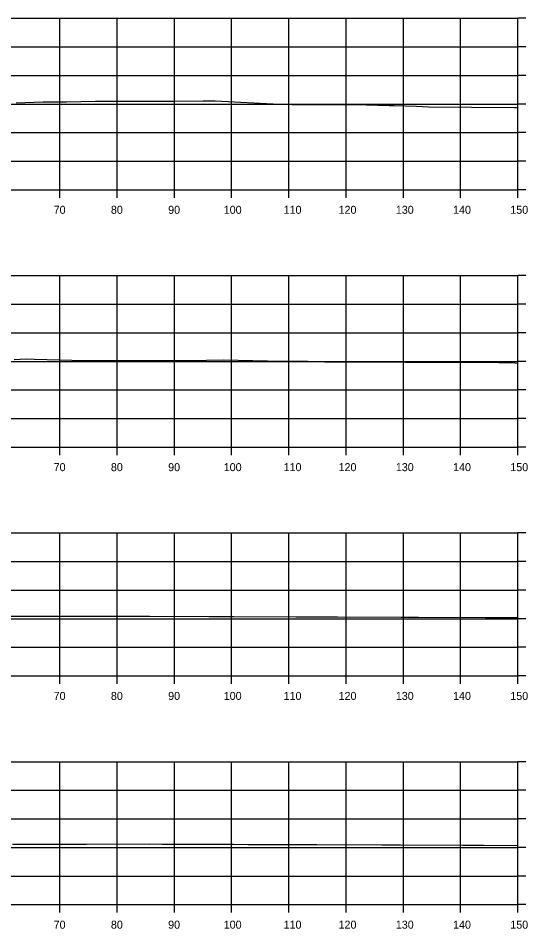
# Model space of a CAD drawing. Extents: x 1369627 to 1374022, y 380035 to 398173.
# Drawn here: x 1371601.6 to 1371690.6, y 385178.7 to 385337.9 of the extents above; entities that cross this region are included whole.
import ezdxf

# ---------------------------------------------------------------- set-up
doc = ezdxf.new("R2010")
doc.units = 0
for name, color, linetype in [('R_Axis', 7, 'Continuous'), ('R_Axis Annot', 7, 'Continuous'), ('R_Exist Surface', 7, 'Continuous'), ('R_Grid', 7, 'Continuous')]:
    doc.layers.add(name, color=color, linetype=linetype)

msp = doc.modelspace()

# ---------------------------------------------------------------- linework, layer by layer
at = {"layer": 'R_Axis'}
for p, q in [((1371688.85, 385307.87), (1371688.85, 385337.87)), ((1371690.25, 385337.87), (1371688.85, 385337.87)), ((1371690.25, 385332.87), (1371688.85, 385332.87)), ((1371690.25, 385327.87), (1371688.85, 385327.87)), ((1371690.25, 385322.87), (1371688.85, 385322.87)), ((1371690.25, 385317.87), (1371688.85, 385317.87)), ((1371690.25, 385312.87), (1371688.85, 385312.87)), ((1371388.85, 385307.87), (1371688.85, 385307.87)), ((1371608.85, 385306.47), (1371608.85, 385307.87)), ((1371618.85, 385306.47), (1371618.85, 385307.87)), ((1371628.85, 385306.47), (1371628.85, 385307.87)), ((1371638.85, 385306.47), (1371638.85, 385307.87)), ((1371648.85, 385306.47), (1371648.85, 385307.87)), ((1371658.85, 385306.47), (1371658.85, 385307.87)), ((1371668.85, 385306.47), (1371668.85, 385307.87)), ((1371678.85, 385306.47), (1371678.85, 385307.87)), ((1371688.85, 385306.47), (1371688.85, 385307.87)), ((1371690.25, 385307.87), (1371688.85, 385307.87)), ((1371688.85, 385262.87), (1371688.85, 385292.87)), ((1371690.25, 385292.87), (1371688.85, 385292.87)), ((1371690.25, 385287.87), (1371688.85, 385287.87)), ((1371690.25, 385282.87), (1371688.85, 385282.87)), ((1371690.25, 385277.87), (1371688.85, 385277.87)), ((1371690.25, 385272.87), (1371688.85, 385272.87)), ((1371690.25, 385267.87), (1371688.85, 385267.87)), ((1371388.85, 385262.87), (1371688.85, 385262.87)), ((1371608.85, 385261.47), (1371608.85, 385262.87)), ((1371618.85, 385261.47), (1371618.85, 385262.87)), ((1371628.85, 385261.47), (1371628.85, 385262.87)), ((1371638.85, 385261.47), (1371638.85, 385262.87)), ((1371648.85, 385261.47), (1371648.85, 385262.87)), ((1371658.85, 385261.47), (1371658.85, 385262.87)), ((1371668.85, 385261.47), (1371668.85, 385262.87)), ((1371678.85, 385261.47), (1371678.85, 385262.87)), ((1371688.85, 385261.47), (1371688.85, 385262.87)), ((1371690.25, 385262.87), (1371688.85, 385262.87)), ((1371688.85, 385222.87), (1371688.85, 385247.87)), ((1371690.25, 385247.87), (1371688.85, 385247.87)), ((1371690.25, 385242.87), (1371688.85, 385242.87)), ((1371690.25, 385237.87), (1371688.85, 385237.87)), ((1371690.25, 385232.87), (1371688.85, 385232.87)), ((1371690.25, 385227.87), (1371688.85, 385227.87)), ((1371388.85, 385222.87), (1371688.85, 385222.87)), ((1371608.85, 385221.47), (1371608.85, 385222.87)), ((1371618.85, 385221.47), (1371618.85, 385222.87)), ((1371628.85, 385221.47), (1371628.85, 385222.87)), ((1371638.85, 385221.47), (1371638.85, 385222.87)), ((1371648.85, 385221.47), (1371648.85, 385222.87)), ((1371658.85, 385221.47), (1371658.85, 385222.87)), ((1371668.85, 385221.47), (1371668.85, 385222.87)), ((1371678.85, 385221.47), (1371678.85, 385222.87)), ((1371688.85, 385221.47), (1371688.85, 385222.87)), ((1371690.25, 385222.87), (1371688.85, 385222.87)), ((1371688.85, 385182.87), (1371688.85, 385207.87)), ((1371690.25, 385207.87), (1371688.85, 385207.87)), ((1371690.25, 385202.87), (1371688.85, 385202.87)), ((1371690.25, 385197.87), (1371688.85, 385197.87)), ((1371690.25, 385192.87), (1371688.85, 385192.87)), ((1371690.25, 385187.87), (1371688.85, 385187.87)), ((1371388.85, 385182.87), (1371688.85, 385182.87)), ((1371608.85, 385181.47), (1371608.85, 385182.87)), ((1371618.85, 385181.47), (1371618.85, 385182.87)), ((1371628.85, 385181.47), (1371628.85, 385182.87)), ((1371638.85, 385181.47), (1371638.85, 385182.87)), ((1371648.85, 385181.47), (1371648.85, 385182.87)), ((1371658.85, 385181.47), (1371658.85, 385182.87)), ((1371668.85, 385181.47), (1371668.85, 385182.87)), ((1371678.85, 385181.47), (1371678.85, 385182.87)), ((1371688.85, 385181.47), (1371688.85, 385182.87)), ((1371690.25, 385182.87), (1371688.85, 385182.87))]:
    msp.add_line(p, q, dxfattribs=at)
at = {"layer": 'R_Exist Surface'}
for points in [[(1371601.2, 385323.08), (1371605.92, 385323.27), (1371609.98, 385323.25), (1371615.04, 385323.34), (1371622.47, 385323.39), (1371628.87, 385323.38), (1371633.88, 385323.42), (1371635.99, 385323.45), (1371647.2, 385322.84), (1371649.42, 385322.79), (1371651.8, 385322.78), (1371652.62, 385322.76), (1371654.04, 385322.77), (1371662.42, 385322.73), (1371666.38, 385322.62), (1371667.25, 385322.62), (1371671.16, 385322.47), (1371673.25, 385322.39), (1371688.26, 385322.26), (1371688.85, 385322.24)], [(1371600.86, 385278.22), (1371602.97, 385278.3), (1371604.37, 385278.28), (1371610.93, 385278.07), (1371613.89, 385278), (1371624, 385278), (1371630.58, 385278), (1371634.45, 385278.07), (1371637.41, 385278.13), (1371645.13, 385277.99), (1371652.16, 385277.88), (1371653.39, 385277.87), (1371655.12, 385277.8), (1371669.2, 385277.75), (1371671.45, 385277.74), (1371685.54, 385277.69), (1371688.34, 385277.61), (1371688.85, 385277.58)], [(1371599.36, 385233.29), (1371607.43, 385233.3), (1371611.94, 385233.3), (1371620.38, 385233.3), (1371624.52, 385233.31), (1371634.89, 385233.27), (1371639.16, 385233.26), (1371650.08, 385233.22), (1371653.82, 385233.21), (1371657.36, 385233.19), (1371668.48, 385233.16), (1371671.5, 385233.15), (1371683.14, 385233.11), (1371685.61, 385233.1), (1371688.85, 385233.08)], [(1371600.56, 385193.46), (1371611.92, 385193.47), (1371613.47, 385193.47), (1371624.52, 385193.48), (1371626.7, 385193.47), (1371639.11, 385193.42), (1371641.73, 385193.41), (1371653.71, 385193.37), (1371665.08, 385193.32), (1371668.32, 385193.31), (1371679.26, 385193.27), (1371682.93, 385193.26), (1371688.85, 385193.22)]]:
    msp.add_lwpolyline(points, dxfattribs=at)
at = {"layer": 'R_Grid'}
for p, q in [((1371388.85, 385337.87), (1371688.85, 385337.87)), ((1371608.85, 385307.87), (1371608.85, 385337.87)), ((1371618.85, 385307.87), (1371618.85, 385337.87)), ((1371628.85, 385307.87), (1371628.85, 385337.87)), ((1371638.85, 385307.87), (1371638.85, 385337.87)), ((1371648.85, 385307.87), (1371648.85, 385337.87)), ((1371658.85, 385307.87), (1371658.85, 385337.87)), ((1371668.85, 385307.87), (1371668.85, 385337.87)), ((1371678.85, 385307.87), (1371678.85, 385337.87)), ((1371688.85, 385307.87), (1371688.85, 385337.87)), ((1371388.85, 385332.87), (1371688.85, 385332.87)), ((1371388.85, 385327.87), (1371688.85, 385327.87)), ((1371388.85, 385322.87), (1371688.85, 385322.87)), ((1371388.85, 385317.87), (1371688.85, 385317.87)), ((1371388.85, 385312.87), (1371688.85, 385312.87)), ((1371388.85, 385307.87), (1371688.85, 385307.87)), ((1371388.85, 385292.87), (1371688.85, 385292.87)), ((1371608.85, 385262.87), (1371608.85, 385292.87)), ((1371618.85, 385262.87), (1371618.85, 385292.87)), ((1371628.85, 385262.87), (1371628.85, 385292.87)), ((1371638.85, 385262.87), (1371638.85, 385292.87)), ((1371648.85, 385262.87), (1371648.85, 385292.87)), ((1371658.85, 385262.87), (1371658.85, 385292.87)), ((1371668.85, 385262.87), (1371668.85, 385292.87)), ((1371678.85, 385262.87), (1371678.85, 385292.87)), ((1371688.85, 385262.87), (1371688.85, 385292.87)), ((1371388.85, 385287.87), (1371688.85, 385287.87)), ((1371388.85, 385282.87), (1371688.85, 385282.87)), ((1371388.85, 385277.87), (1371688.85, 385277.87)), ((1371388.85, 385272.87), (1371688.85, 385272.87)), ((1371388.85, 385267.87), (1371688.85, 385267.87)), ((1371388.85, 385262.87), (1371688.85, 385262.87)), ((1371388.85, 385247.87), (1371688.85, 385247.87)), ((1371608.85, 385222.87), (1371608.85, 385247.87)), ((1371618.85, 385222.87), (1371618.85, 385247.87)), ((1371628.85, 385222.87), (1371628.85, 385247.87)), ((1371638.85, 385222.87), (1371638.85, 385247.87)), ((1371648.85, 385222.87), (1371648.85, 385247.87)), ((1371658.85, 385222.87), (1371658.85, 385247.87)), ((1371668.85, 385222.87), (1371668.85, 385247.87)), ((1371678.85, 385222.87), (1371678.85, 385247.87)), ((1371688.85, 385222.87), (1371688.85, 385247.87)), ((1371388.85, 385242.87), (1371688.85, 385242.87)), ((1371388.85, 385237.87), (1371688.85, 385237.87)), ((1371388.85, 385232.87), (1371688.85, 385232.87)), ((1371388.85, 385227.87), (1371688.85, 385227.87)), ((1371388.85, 385222.87), (1371688.85, 385222.87)), ((1371388.85, 385207.87), (1371688.85, 385207.87)), ((1371608.85, 385182.87), (1371608.85, 385207.87)), ((1371618.85, 385182.87), (1371618.85, 385207.87)), ((1371628.85, 385182.87), (1371628.85, 385207.87)), ((1371638.85, 385182.87), (1371638.85, 385207.87)), ((1371648.85, 385182.87), (1371648.85, 385207.87)), ((1371658.85, 385182.87), (1371658.85, 385207.87)), ((1371668.85, 385182.87), (1371668.85, 385207.87)), ((1371678.85, 385182.87), (1371678.85, 385207.87)), ((1371688.85, 385182.87), (1371688.85, 385207.87)), ((1371388.85, 385202.87), (1371688.85, 385202.87)), ((1371388.85, 385197.87), (1371688.85, 385197.87)), ((1371388.85, 385192.87), (1371688.85, 385192.87)), ((1371388.85, 385187.87), (1371688.85, 385187.87)), ((1371388.85, 385182.87), (1371688.85, 385182.87))]:
    msp.add_line(p, q, dxfattribs=at)

# ---------------------------------------------------------------- texts
at = {"layer": 'R_Axis Annot'}
for s, p in [('70', (1371607.76, 385303.67)), ('80', (1371617.76, 385303.67)), ('90', (1371627.76, 385303.67)), ('100', (1371637.47, 385303.67)), ('110', (1371647.93, 385303.67)), ('120', (1371657.53, 385303.67)), ('130', (1371667.53, 385303.67)), ('140', (1371677.53, 385303.67)), ('150', (1371687.53, 385303.67)), ('70', (1371607.76, 385258.67)), ('80', (1371617.76, 385258.67)), ('90', (1371627.76, 385258.67)), ('100', (1371637.47, 385258.67)), ('110', (1371647.93, 385258.67)), ('120', (1371657.53, 385258.67)), ('130', (1371667.53, 385258.67)), ('140', (1371677.53, 385258.67)), ('150', (1371687.53, 385258.67)), ('70', (1371607.76, 385218.67)), ('80', (1371617.76, 385218.67)), ('90', (1371627.76, 385218.67)), ('100', (1371637.47, 385218.67)), ('110', (1371647.93, 385218.67)), ('120', (1371657.53, 385218.67)), ('130', (1371667.53, 385218.67)), ('140', (1371677.53, 385218.67)), ('150', (1371687.53, 385218.67)), ('70', (1371607.76, 385178.67)), ('80', (1371617.76, 385178.67)), ('90', (1371627.76, 385178.67)), ('100', (1371637.47, 385178.67)), ('110', (1371647.93, 385178.67)), ('120', (1371657.53, 385178.67)), ('130', (1371667.53, 385178.67)), ('140', (1371677.53, 385178.67)), ('150', (1371687.53, 385178.67))]:
    msp.add_text(s, height=1.4, dxfattribs=at).set_placement(p)

doc.saveas('drawing.dxf')
